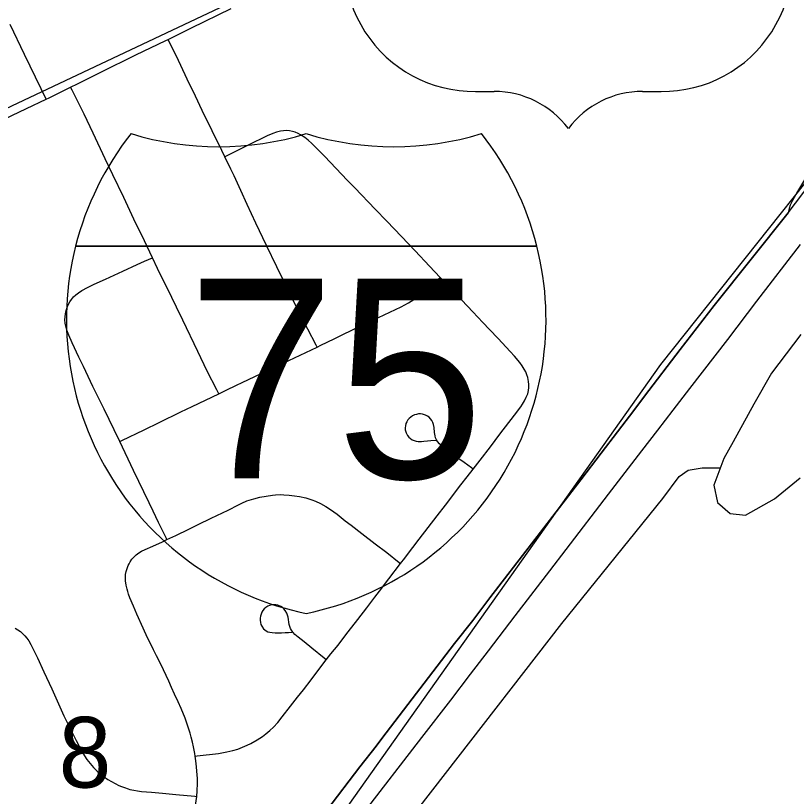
# Model space of a CAD drawing. Extents: x 0 to 34, y 0 to 22.
# Drawn here: x 3.9432 to 4.4057, y 16.2709 to 16.7333 of the extents above; entities that cross this region are included whole.
import ezdxf

# ---------------------------------------------------------------- set-up
doc = ezdxf.new("R2010")
doc.units = 0
for name, color, linetype in [('GM_X_City_Street', 7, 'Continuous'), ('GM_X_Corporation', 7, 'Continuous'), ('GM_X_County_Road', 7, 'Continuous'), ('GM_X_Interstate_Route', 7, 'Continuous'), ('GM_X_Interstate_Shield', 7, 'Continuous'), ('GM_X_Minor_Lake', 7, 'Continuous'), ('GM_X_Minor_River', 7, 'Continuous'), ('GM_X_Section_Text', 7, 'Continuous'), ('GM_X_US_Route', 7, 'Continuous'), ('GM_X_US_Shield', 7, 'Continuous'), ('SH_Text', 7, 'Continuous')]:
    doc.layers.add(name, color=color, linetype=linetype)

msp = doc.modelspace()

# ---------------------------------------------------------------- linework, layer by layer
at = {"layer": 'GM_X_City_Street'}
for points in [[(3.961305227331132, 16.68383797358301), (3.9583102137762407, 16.69000818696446), (3.9485112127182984, 16.710190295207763), (3.9399052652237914, 16.7279366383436)], [(4.1217615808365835, 16.537014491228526), (4.121233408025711, 16.538045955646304), (4.116324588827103, 16.547565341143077), (4.1126336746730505, 16.554723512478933), (4.1090670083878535, 16.561906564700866), (4.107041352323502, 16.565982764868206), (4.101610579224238, 16.576813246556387), (4.097963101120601, 16.584617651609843), (4.091873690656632, 16.597150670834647), (4.085610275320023, 16.610367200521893), (4.08034726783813, 16.621471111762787), (4.076563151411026, 16.629716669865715), (4.072592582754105, 16.638378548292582), (4.070728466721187, 16.64228699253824), (4.067180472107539, 16.649631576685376), (4.06533499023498, 16.653459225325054), (4.059612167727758, 16.665122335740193), (4.0537650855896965, 16.67720177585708), (4.049688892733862, 16.68560269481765), (4.044860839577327, 16.695693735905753), (4.038435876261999, 16.70920851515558), (4.034042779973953, 16.718150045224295), (4.033514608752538, 16.719231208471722)], [(4.063533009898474, 16.509400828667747), (4.062358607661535, 16.51166257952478), (4.056778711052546, 16.522673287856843), (4.051142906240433, 16.53438608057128), (4.042257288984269, 16.55290293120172), (4.038442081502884, 16.560732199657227), (4.0357080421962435, 16.56631829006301), (4.027220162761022, 16.583604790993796), (4.024212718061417, 16.589905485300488), (4.019471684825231, 16.59985364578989), (4.013313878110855, 16.612709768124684), (4.007249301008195, 16.625590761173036), (4.000836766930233, 16.638937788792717), (3.9963380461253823, 16.64850070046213), (3.9892171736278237, 16.663705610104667), (3.9838423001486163, 16.67493997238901), (3.9766903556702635, 16.68921903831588), (3.9758079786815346, 16.690989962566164)], [(4.049552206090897, 16.29479203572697), (4.050720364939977, 16.294928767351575), (4.0634708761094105, 16.29639519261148), (4.068311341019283, 16.297277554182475), (4.071890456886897, 16.298116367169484), (4.074817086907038, 16.298967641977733), (4.077681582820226, 16.300011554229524), (4.08047154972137, 16.301229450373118), (4.0826463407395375, 16.302329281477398), (4.086355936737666, 16.304485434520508), (4.089450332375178, 16.30648001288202), (4.091426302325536, 16.30790297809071), (4.093750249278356, 16.30985407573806), (4.0959622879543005, 16.311960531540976), (4.098466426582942, 16.31462617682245), (4.101169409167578, 16.317969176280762), (4.106103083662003, 16.324350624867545), (4.110216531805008, 16.329588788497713), (4.113714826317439, 16.334037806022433), (4.118294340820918, 16.339978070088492), (4.12571349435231, 16.34997593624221), (4.127204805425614, 16.351808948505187), (4.1300071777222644, 16.355251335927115), (4.134201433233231, 16.36052679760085), (4.136488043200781, 16.363453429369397), (4.140284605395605, 16.36833120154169), (4.14597638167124, 16.375681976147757), (4.151226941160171, 16.382579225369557), (4.156098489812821, 16.388960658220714), (4.158708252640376, 16.39235957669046), (4.164275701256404, 16.399679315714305), (4.171253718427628, 16.408801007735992), (4.173708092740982, 16.41196376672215), (4.174845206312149, 16.413423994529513), (4.1786107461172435, 16.418351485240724), (4.182357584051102, 16.423297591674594), (4.193001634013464, 16.437048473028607), (4.1979477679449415, 16.443436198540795), (4.206932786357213, 16.455335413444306), (4.21072311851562, 16.460256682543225), (4.214227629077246, 16.4647491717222), (4.218365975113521, 16.47004946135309), (4.224461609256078, 16.477915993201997), (4.230053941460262, 16.48533515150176), (4.238715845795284, 16.49671866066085), (4.242481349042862, 16.501627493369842), (4.243525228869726, 16.5031125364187), (4.244730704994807, 16.505181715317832), (4.245718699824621, 16.50735650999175), (4.246569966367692, 16.509351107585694), (4.247004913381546, 16.511264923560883), (4.24717888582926, 16.513097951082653), (4.247209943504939, 16.51485022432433), (4.247042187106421, 16.516596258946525), (4.246576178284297, 16.518913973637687), (4.246041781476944, 16.520616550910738), (4.2453707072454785, 16.522275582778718), (4.2445567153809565, 16.523872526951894), (4.243295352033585, 16.52591060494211), (4.241884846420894, 16.52786169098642), (4.238678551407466, 16.531583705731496), (4.236155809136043, 16.534323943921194), (4.229041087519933, 16.542115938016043), (4.223902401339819, 16.547496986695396), (4.219987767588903, 16.55148620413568), (4.214072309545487, 16.55788007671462), (4.204242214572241, 16.568263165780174), (4.1965372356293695, 16.576378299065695), (4.194766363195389, 16.578254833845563), (4.188428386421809, 16.58495938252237), (4.179865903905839, 16.593969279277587), (4.1717570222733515, 16.602550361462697), (4.163169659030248, 16.611529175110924), (4.156278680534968, 16.61868734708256), (4.14419305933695, 16.631226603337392), (4.139868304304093, 16.635694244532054), (4.126136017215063, 16.65004168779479), (4.118754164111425, 16.657560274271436), (4.116498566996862, 16.659604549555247), (4.1145909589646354, 16.661083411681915), (4.112061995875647, 16.662717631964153), (4.1104961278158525, 16.663562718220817), (4.10886818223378, 16.664215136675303), (4.107165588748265, 16.664687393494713), (4.10541333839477, 16.665010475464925), (4.103648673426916, 16.6651658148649), (4.101890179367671, 16.66512235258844), (4.100137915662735, 16.66489243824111), (4.097838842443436, 16.66432075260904), (4.095564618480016, 16.66351920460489), (4.092196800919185, 16.662059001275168), (4.081018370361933, 16.656621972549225), (4.068236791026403, 16.650165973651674), (4.067180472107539, 16.649631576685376)], [(4.0328497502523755, 16.422949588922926), (4.0325452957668, 16.42356478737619), (4.027940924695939, 16.433034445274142), (4.024753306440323, 16.43976386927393), (4.022336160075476, 16.444784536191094), (4.0131399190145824, 16.46382953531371), (4.004993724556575, 16.481004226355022), (4.0016756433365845, 16.488007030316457), (3.9956731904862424, 16.500310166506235), (3.988999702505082, 16.513669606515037), (3.9834197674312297, 16.525481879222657), (3.980623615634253, 16.53104313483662), (3.976653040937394, 16.539493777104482), (3.9746522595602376, 16.544054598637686), (3.973564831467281, 16.546968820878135), (3.9728689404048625, 16.549361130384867), (3.9725333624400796, 16.551194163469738), (3.9724028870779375, 16.55305205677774), (3.9724712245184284, 16.554916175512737), (3.972713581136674, 16.556767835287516), (3.97312991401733, 16.558588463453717), (3.973701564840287, 16.5603655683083), (3.97443478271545, 16.56208054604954), (3.975323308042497, 16.56372098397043), (3.9763734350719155, 16.5652681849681), (3.9775602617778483, 16.566709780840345), (3.9788899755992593, 16.56801463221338), (3.9803688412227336, 16.56915795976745), (3.9824504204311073, 16.570518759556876), (3.985737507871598, 16.5722834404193), (3.9896459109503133, 16.574209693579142), (3.996518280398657, 16.577136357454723), (4.006627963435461, 16.58195816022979), (4.015122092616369, 16.585823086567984), (4.019484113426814, 16.587780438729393), (4.024212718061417, 16.589905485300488)], [(4.004993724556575, 16.481004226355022), (4.006205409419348, 16.481600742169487), (4.019310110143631, 16.488056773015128), (4.028264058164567, 16.492356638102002), (4.041132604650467, 16.498557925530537), (4.047824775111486, 16.501832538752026), (4.05563540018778, 16.505647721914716), (4.063533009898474, 16.509400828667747), (4.0679695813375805, 16.511507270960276), (4.074139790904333, 16.514433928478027), (4.07749520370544, 16.516043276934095), (4.088692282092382, 16.52141188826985), (4.098267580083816, 16.525848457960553), (4.1217615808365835, 16.537014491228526), (4.124073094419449, 16.53811431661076), (4.131877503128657, 16.541941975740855), (4.147492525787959, 16.549597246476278), (4.154215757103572, 16.552791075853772), (4.158142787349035, 16.5545806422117), (4.16484739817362, 16.557656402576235), (4.171583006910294, 16.56083161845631), (4.175957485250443, 16.563130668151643), (4.179064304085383, 16.565125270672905), (4.1815684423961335, 16.56692726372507), (4.183998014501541, 16.56884727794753), (4.1872912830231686, 16.571680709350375), (4.193343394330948, 16.57700586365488), (4.194766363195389, 16.578254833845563)], [(4.214227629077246, 16.4647491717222), (4.213264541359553, 16.46544507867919), (4.208914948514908, 16.468601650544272), (4.204521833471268, 16.471652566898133), (4.200122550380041, 16.47505770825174), (4.198668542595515, 16.476219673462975), (4.195779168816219, 16.47856222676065), (4.194381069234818, 16.479767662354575), (4.193188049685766, 16.481128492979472), (4.192510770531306, 16.48215371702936), (4.192013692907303, 16.483278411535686), (4.191696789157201, 16.484477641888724), (4.191435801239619, 16.48632313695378), (4.191118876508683, 16.489417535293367), (4.190746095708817, 16.49123816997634), (4.190329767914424, 16.492406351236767), (4.189751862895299, 16.4934999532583), (4.1890311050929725, 16.49450658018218), (4.18817359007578, 16.495395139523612), (4.1871856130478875, 16.49614698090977), (4.186104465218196, 16.496743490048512), (4.1843335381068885, 16.497296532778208), (4.183109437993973, 16.4974269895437), (4.1818666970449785, 16.497383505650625), (4.1806488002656, 16.49716605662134), (4.179462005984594, 16.49678700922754), (4.1783373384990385, 16.49625262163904), (4.177293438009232, 16.49558156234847), (4.176361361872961, 16.4947675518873), (4.175553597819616, 16.49382928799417), (4.174888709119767, 16.492779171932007), (4.174397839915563, 16.491648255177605), (4.174080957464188, 16.49044902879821), (4.173956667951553, 16.48921251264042), (4.174018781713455, 16.4879697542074), (4.174478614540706, 16.48618644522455), (4.175392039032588, 16.484577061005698), (4.17620601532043, 16.48363879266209), (4.177131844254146, 16.482824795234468), (4.178169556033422, 16.48214129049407), (4.17929420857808, 16.481625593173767), (4.1804872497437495, 16.48127760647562), (4.181711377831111, 16.481103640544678), (4.183581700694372, 16.48109742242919), (4.185085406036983, 16.481227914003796), (4.187185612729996, 16.481408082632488), (4.189192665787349, 16.481582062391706), (4.192262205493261, 16.481843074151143)], [(4.049632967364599, 16.264288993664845), (4.050478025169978, 16.27093767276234), (4.05076386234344, 16.27415016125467), (4.050869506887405, 16.278481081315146), (4.050881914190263, 16.28157551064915), (4.050652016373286, 16.2858691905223), (4.050409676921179, 16.288516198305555), (4.049980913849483, 16.292014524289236), (4.049552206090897, 16.29479203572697), (4.049316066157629, 16.296301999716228), (4.048638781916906, 16.30025389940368), (4.048036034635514, 16.303118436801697), (4.047222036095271, 16.305970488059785), (4.046582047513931, 16.3083627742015), (4.0450720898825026, 16.31309761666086), (4.043580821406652, 16.317186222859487), (4.0412133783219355, 16.322921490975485), (4.039467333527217, 16.326892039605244), (4.0374043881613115, 16.331459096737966), (4.0356272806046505, 16.3354048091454), (4.033906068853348, 16.33920759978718), (4.032377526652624, 16.342438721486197), (4.029146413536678, 16.349161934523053), (4.026673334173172, 16.354145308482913), (4.024952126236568, 16.357618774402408), (4.0233303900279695, 16.36096795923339), (4.021410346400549, 16.364863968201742), (4.018769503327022, 16.370456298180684), (4.015066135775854, 16.37888206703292), (4.013040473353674, 16.383486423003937), (4.010952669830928, 16.3885878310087), (4.01011385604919, 16.390706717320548), (4.0095856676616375, 16.39229121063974), (4.0092749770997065, 16.393658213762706), (4.008740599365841, 16.396100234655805), (4.008392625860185, 16.39855462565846), (4.008299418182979, 16.40041253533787), (4.008392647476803, 16.40227041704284), (4.008715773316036, 16.40410344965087), (4.0092625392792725, 16.405880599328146), (4.009977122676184, 16.40759554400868), (4.01052394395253, 16.408701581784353), (4.01110802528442, 16.40978278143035), (4.012145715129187, 16.411317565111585), (4.013357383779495, 16.412734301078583), (4.014711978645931, 16.41400189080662), (4.016197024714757, 16.415114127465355), (4.017781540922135, 16.4160834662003), (4.019993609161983, 16.417208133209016), (4.024542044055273, 16.419196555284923), (4.030202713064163, 16.42174415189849), (4.0328497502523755, 16.422949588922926), (4.036385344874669, 16.42462729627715), (4.038044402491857, 16.425466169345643), (4.04084058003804, 16.426795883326), (4.043065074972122, 16.427870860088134), (4.045836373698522, 16.429213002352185), (4.0514100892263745, 16.431884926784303), (4.059133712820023, 16.43561311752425), (4.069050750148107, 16.440509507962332), (4.075171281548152, 16.443572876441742), (4.077259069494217, 16.444660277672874), (4.080254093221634, 16.445871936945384), (4.084230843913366, 16.44704632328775), (4.087940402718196, 16.448021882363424), (4.091674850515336, 16.448804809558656), (4.095359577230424, 16.449339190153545), (4.097211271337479, 16.44950696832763), (4.100311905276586, 16.44961881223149), (4.1021697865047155, 16.449581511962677), (4.105258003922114, 16.449351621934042), (4.108346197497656, 16.448991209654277), (4.111415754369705, 16.448506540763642), (4.115044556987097, 16.447661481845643), (4.118598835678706, 16.446536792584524), (4.12092275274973, 16.44566691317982), (4.123762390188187, 16.444399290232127), (4.12703078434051, 16.442609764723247), (4.128609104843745, 16.44163420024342), (4.131653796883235, 16.439490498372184), (4.133623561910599, 16.43796813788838), (4.138470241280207, 16.434090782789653), (4.1419250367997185, 16.431449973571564), (4.148368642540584, 16.42658461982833), (4.156260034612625, 16.420538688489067), (4.163144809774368, 16.415263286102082), (4.170389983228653, 16.409484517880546), (4.171253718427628, 16.408801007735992)], [(4.127204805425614, 16.351808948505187), (4.125924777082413, 16.352846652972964), (4.1187168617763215, 16.35867510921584), (4.114081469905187, 16.3624219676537), (4.110558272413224, 16.365267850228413), (4.108675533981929, 16.366883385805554), (4.107693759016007, 16.367890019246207), (4.107016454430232, 16.368716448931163), (4.10655666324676, 16.369443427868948), (4.1061341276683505, 16.370356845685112), (4.105692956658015, 16.371493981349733), (4.1053450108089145, 16.37268076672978), (4.104673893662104, 16.37698068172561), (4.104133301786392, 16.378764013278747), (4.1038039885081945, 16.37948478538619), (4.102983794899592, 16.38095121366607), (4.1021884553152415, 16.381908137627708), (4.10129985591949, 16.382740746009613), (4.100274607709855, 16.383430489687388), (4.098565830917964, 16.384120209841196), (4.0973479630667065, 16.384350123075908), (4.0961052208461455, 16.384399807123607), (4.09486871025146, 16.384263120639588), (4.093669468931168, 16.383958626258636), (4.092526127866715, 16.383473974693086), (4.091469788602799, 16.38282155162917), (4.090537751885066, 16.38201375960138), (4.089736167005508, 16.381069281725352), (4.0890899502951, 16.380012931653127), (4.088599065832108, 16.378875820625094), (4.0882635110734, 16.37767661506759), (4.088083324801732, 16.376452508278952), (4.088070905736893, 16.37520353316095), (4.088213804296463, 16.373967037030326), (4.088518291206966, 16.372767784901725), (4.089015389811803, 16.371630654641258), (4.090121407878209, 16.370158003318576), (4.091556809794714, 16.369002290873), (4.092675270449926, 16.36845547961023), (4.093862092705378, 16.36808887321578), (4.095092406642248, 16.367877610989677), (4.096894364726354, 16.367796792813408), (4.098404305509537, 16.367858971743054), (4.100709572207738, 16.367858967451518), (4.102878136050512, 16.367927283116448), (4.104841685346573, 16.36805779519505), (4.106885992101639, 16.368194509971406)], [(3.942869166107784, 16.37049355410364), (3.944478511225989, 16.36955527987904), (3.946000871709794, 16.36848031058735), (3.947423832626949, 16.367274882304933), (3.948734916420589, 16.365951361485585), (3.949927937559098, 16.36452217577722), (3.9509966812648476, 16.3629936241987), (3.9522518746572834, 16.36084370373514), (3.9541718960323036, 16.356935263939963), (3.956098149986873, 16.35303305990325), (3.959956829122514, 16.344625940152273), (3.964579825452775, 16.334547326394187), (3.9718436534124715, 16.318559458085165), (3.979039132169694, 16.304093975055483), (3.981630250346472, 16.299129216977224), (3.9825063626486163, 16.297501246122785), (3.9840597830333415, 16.294847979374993), (3.9854205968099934, 16.292816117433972), (3.9873033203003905, 16.29039276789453), (3.9893227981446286, 16.288093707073), (3.9914975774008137, 16.285937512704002), (3.9938091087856, 16.283924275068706), (3.9957477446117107, 16.282408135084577), (3.9977858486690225, 16.280997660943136), (3.999910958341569, 16.27969899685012), (4.002091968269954, 16.278518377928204), (4.004347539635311, 16.27744963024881), (4.006018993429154, 16.276747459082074), (4.007628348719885, 16.27613855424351), (4.009896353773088, 16.27535560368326), (4.0109278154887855, 16.27505111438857), (4.013226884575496, 16.27454161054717), (4.015345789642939, 16.27412529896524), (4.017831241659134, 16.273901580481), (4.0206646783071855, 16.27364682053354), (4.023802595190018, 16.273367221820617), (4.030128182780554, 16.272783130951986), (4.038063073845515, 16.272049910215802), (4.049316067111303, 16.271043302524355), (4.050478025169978, 16.27093767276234)]]:
    msp.add_lwpolyline(points, dxfattribs=at)
at = {"layer": 'GM_X_Corporation'}
msp.add_lwpolyline([(4.457578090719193, 16.9688367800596), (4.4353868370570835, 15.947719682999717), (3.4215629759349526, 15.950467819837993), (3.4340728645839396, 16.440721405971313), (4.342187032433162, 16.869452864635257), (4.293162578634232, 16.974556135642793)], close=True, dxfattribs=at)
at = {"layer": 'GM_X_County_Road'}
for points in [[(4.033514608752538, 16.719231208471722), (4.047489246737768, 16.726078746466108), (4.070921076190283, 16.737549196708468)], [(3.9758079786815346, 16.690989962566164), (3.9797723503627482, 16.6929534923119), (3.993709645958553, 16.69979478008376), (4.014332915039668, 16.710003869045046), (4.032259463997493, 16.718597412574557), (4.033514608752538, 16.719231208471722)], [(3.961305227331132, 16.68383797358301), (3.9630761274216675, 16.684670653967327), (3.9758079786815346, 16.690989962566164)], [(3.8514532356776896, 16.63277381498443), (3.8755748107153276, 16.643809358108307), (3.8913140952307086, 16.65100481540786), (3.914770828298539, 16.661735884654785), (3.9495861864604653, 16.67833265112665), (3.961305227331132, 16.68383797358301)]]:
    msp.add_lwpolyline(points, dxfattribs=at)
at = {"layer": 'GM_X_Interstate_Route'}
for points in [[(4.40088094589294, 16.616587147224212), (4.511745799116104, 16.762832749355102), (4.5316917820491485, 16.788830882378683), (4.575293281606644, 16.840833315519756), (4.605908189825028, 16.877046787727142), (4.612724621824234, 16.88426706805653), (4.619534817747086, 16.89149359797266), (4.644880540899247, 16.91836786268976), (4.697299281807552, 16.97269426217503), (4.785111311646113, 17.05850545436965), (4.807194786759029, 17.079513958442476), (4.832459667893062, 17.10349884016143), (4.845191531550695, 17.115391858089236), (4.848789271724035, 17.118697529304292)], [(3.955116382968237, 16.0380979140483), (3.984016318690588, 16.07574052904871), (4.065869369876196, 16.182336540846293), (4.089848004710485, 16.213318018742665), (4.098273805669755, 16.22486306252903), (4.103611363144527, 16.231735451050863), (4.115019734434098, 16.24649916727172), (4.127590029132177, 16.26271074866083), (4.14710727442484, 16.288485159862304), (4.1567074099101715, 16.3007137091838), (4.160118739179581, 16.305150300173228), (4.2032853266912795, 16.36137185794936), (4.213972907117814, 16.37511653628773), (4.22414472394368, 16.388469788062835), (4.248738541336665, 16.420544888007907), (4.278098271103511, 16.458367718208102), (4.2901403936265, 16.474200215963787), (4.309359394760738, 16.49942781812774), (4.315728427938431, 16.50785981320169), (4.336954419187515, 16.535467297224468), (4.3571116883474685, 16.561533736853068), (4.40088094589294, 16.616587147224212)], [(4.269379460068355, 16.41720752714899), (4.2943595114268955, 16.44991084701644), (4.314119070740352, 16.475511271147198), (4.323570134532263, 16.4878578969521), (4.3327912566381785, 16.49959557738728), (4.342627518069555, 16.512426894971), (4.36504036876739, 16.54145727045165), (4.382364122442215, 16.564218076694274), (4.408151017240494, 16.597666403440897)], [(4.019855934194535, 16.092318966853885), (4.02781046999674, 16.102645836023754), (4.044419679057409, 16.124375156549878), (4.049253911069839, 16.13084979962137), (4.081863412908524, 16.1732582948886), (4.098926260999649, 16.19542255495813), (4.108737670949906, 16.20827873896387), (4.135717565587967, 16.243230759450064), (4.148586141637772, 16.260001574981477), (4.183873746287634, 16.305827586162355), (4.200986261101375, 16.32795455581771), (4.212668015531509, 16.343289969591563), (4.223268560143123, 16.357096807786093), (4.239138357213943, 16.37785057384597), (4.259631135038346, 16.404445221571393), (4.269379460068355, 16.41720752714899)]]:
    msp.add_lwpolyline(points, dxfattribs=at)
at = {"layer": 'GM_X_Interstate_Shield'}
for p, q in [((3.9787503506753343, 16.596818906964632), (4.252003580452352, 16.596818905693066)), ((4.252003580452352, 16.596818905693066), (3.9787503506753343, 16.596818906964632)), ((4.252003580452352, 16.596818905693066), (3.9787503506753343, 16.596818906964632))]:
    msp.add_line(p, q, dxfattribs=at)
for centre, radius, start, end in [((4.150888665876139, 16.553282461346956), 0.17755850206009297, 141.66895833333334, 165.8066458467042), ((4.063490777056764, 16.83321323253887), 0.17755850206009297, 253.00907500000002, 286.990925), ((4.167263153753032, 16.83321323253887), 0.17755850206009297, 253.00907500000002, 286.990925), ((4.079865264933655, 16.553282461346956), 0.1775585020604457, 14.193353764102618, 38.33103888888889), ((4.150888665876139, 16.553282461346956), 0.17755850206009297, 165.8066458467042, 258.4630388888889), ((4.079865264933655, 16.553282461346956), 0.1775585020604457, 281.53695833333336, 14.193353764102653)]:
    msp.add_arc(centre, radius, start, end, dxfattribs=at)
at = {"layer": 'GM_X_Minor_Lake'}
msp.add_lwpolyline([(4.408336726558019, 16.54454537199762), (4.391039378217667, 16.52160787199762), (4.380601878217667, 16.503141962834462), (4.368224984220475, 16.480903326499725), (4.362810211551, 16.47110408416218), (4.356935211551, 16.45523665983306), (4.35906968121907, 16.444960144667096), (4.366541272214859, 16.43841658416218), (4.375594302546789, 16.43754347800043), (4.3927211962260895, 16.447196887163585), (4.407990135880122, 16.45953211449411)], dxfattribs=at)
at = {"layer": 'GM_X_Minor_River'}
msp.add_lwpolyline([(4.942940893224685, 14.111971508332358), (4.822565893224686, 14.35408893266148), (4.657696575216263, 14.689365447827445), (4.545065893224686, 14.91696393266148), (4.402959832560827, 15.201859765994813), (4.2998973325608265, 15.409984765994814), (4.17804316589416, 15.654780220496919), (4.06061324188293, 15.891172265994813), (3.9943272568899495, 16.022556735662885), (4.051581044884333, 16.09698476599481), (4.114575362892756, 16.17703590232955), (4.197948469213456, 16.284537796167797), (4.266719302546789, 16.373248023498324), (4.326611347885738, 16.447266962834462), (4.3362268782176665, 16.46042984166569), (4.3415639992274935, 16.46415900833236), (4.349893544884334, 16.465571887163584), (4.360711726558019, 16.46543552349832)], dxfattribs=at)
at = {"layer": 'GM_X_US_Route'}
for points in [[(4.568159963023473, 16.90911568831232), (4.566003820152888, 16.905430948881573), (4.562803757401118, 16.89936639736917), (4.5575159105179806, 16.88742364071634), (4.547766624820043, 16.86453239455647), (4.532915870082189, 16.82961761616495), (4.523719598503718, 16.808515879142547), (4.517220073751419, 16.794385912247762), (4.511317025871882, 16.782735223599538), (4.5051592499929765, 16.771929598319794), (4.498206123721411, 16.76086922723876), (4.489115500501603, 16.747484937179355), (4.474929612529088, 16.727806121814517), (4.451559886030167, 16.69557566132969), (4.427637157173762, 16.663115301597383), (4.420360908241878, 16.651402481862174), (4.410617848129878, 16.636085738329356), (4.406361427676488, 16.62912016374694), (4.403416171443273, 16.62388201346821), (4.402049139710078, 16.62105478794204), (4.401390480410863, 16.61904777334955), (4.40088094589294, 16.616587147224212)], [(4.40088094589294, 16.616587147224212), (4.3571116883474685, 16.561533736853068), (4.336954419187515, 16.535467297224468), (4.315728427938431, 16.50785981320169), (4.309359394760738, 16.49942781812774), (4.2901403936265, 16.474200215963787), (4.278098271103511, 16.458367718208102), (4.248738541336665, 16.420544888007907), (4.22414472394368, 16.388469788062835), (4.213972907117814, 16.37511653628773), (4.2032853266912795, 16.36137185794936), (4.160118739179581, 16.305150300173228), (4.1567074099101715, 16.3007137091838), (4.14710727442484, 16.288485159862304), (4.127590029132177, 16.26271074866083), (4.115019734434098, 16.24649916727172), (4.103611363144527, 16.231735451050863), (4.098273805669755, 16.22486306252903), (4.089848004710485, 16.213318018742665), (4.065869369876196, 16.182336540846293), (3.984016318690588, 16.07574052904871), (3.955116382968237, 16.0380979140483)]]:
    msp.add_lwpolyline(points, dxfattribs=at)
at = {"layer": 'GM_X_US_Shield'}
for p, q in [((4.215712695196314, 16.68840151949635), (4.226699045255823, 16.68840151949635)), ((4.314589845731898, 16.68840151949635), (4.325576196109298, 16.68840151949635))]:
    msp.add_line(p, q, dxfattribs=at)
for centre, radius, start, end in [((4.214856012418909, 16.76530119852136), 0.07690445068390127, 154.8319194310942, 270.63826363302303), ((4.326432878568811, 16.76530119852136), 0.07690445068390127, 269.36173636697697, 25.168080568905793), ((4.226699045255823, 16.63346976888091), 0.05493175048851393, 36.86989764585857, 89.99999993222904), ((4.314589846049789, 16.63346976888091), 0.05493175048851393, 90.00000006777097, 143.13010235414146)]:
    msp.add_arc(centre, radius, start, end, dxfattribs=at)
at = {"layer": 'SH_Text'}
msp.add_lwpolyline([(3.9929329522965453, 16.057366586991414), (4.325502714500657, 16.526753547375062), (4.575293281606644, 16.840833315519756), (4.852481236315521, 17.107569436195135), (5.0171103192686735, 17.270581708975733), (5.116985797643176, 17.381965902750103), (5.240325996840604, 17.527668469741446), (5.4466952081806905, 17.777530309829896), (5.742711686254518, 18.138174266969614), (6.177250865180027, 18.658942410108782), (6.373993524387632, 18.89616063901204), (6.608039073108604, 19.174922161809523), (6.8829974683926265, 19.504860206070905), (7.020175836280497, 19.667420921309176)], dxfattribs=at)

# ---------------------------------------------------------------- texts
at = {"layer": 'GM_X_Interstate_Shield'}
msp.add_text('75', height=0.11837121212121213, dxfattribs=at).set_placement((4.044682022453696, 16.459214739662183))
at = {"layer": 'GM_X_Section_Text'}
msp.add_text('8', height=0.0418560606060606, rotation=1e-05, dxfattribs=at).set_placement((3.9687448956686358, 16.276130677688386))

doc.saveas('drawing.dxf')
